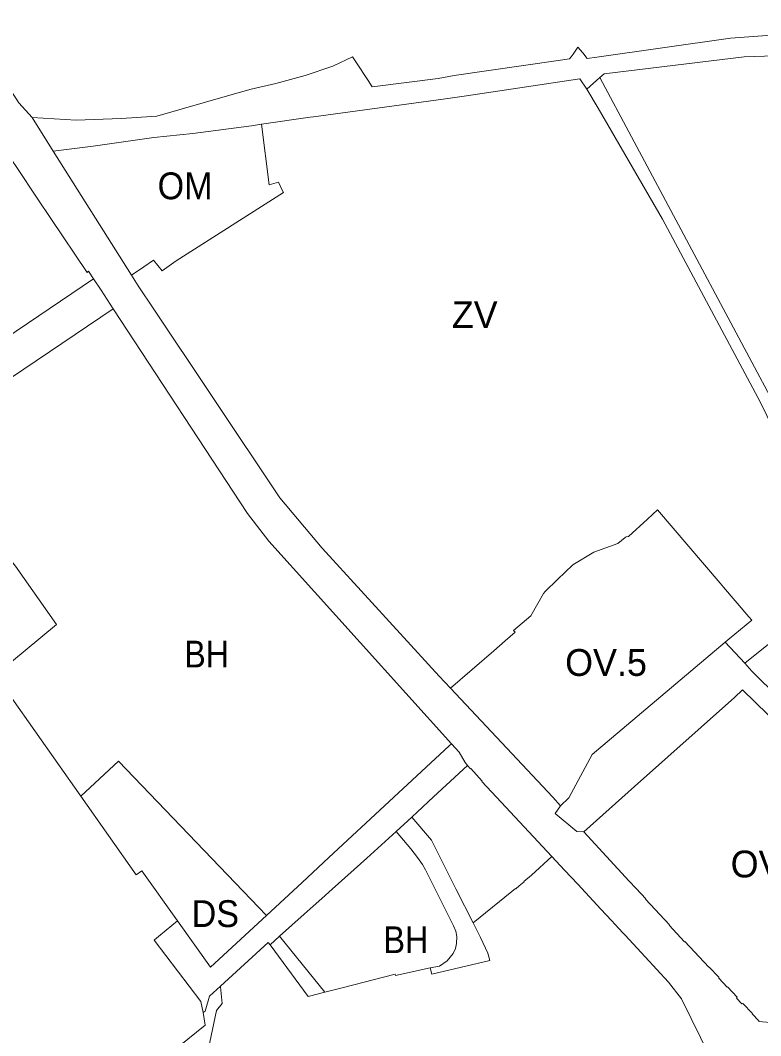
# Model space of a CAD drawing. Extents: x -650451 to -642268, y -1075216 to -1066610.
# Drawn here: x -647686.8 to -647355.8, y -1070274.4 to -1069820.3 of the extents above; entities that cross this region are included whole.
import ezdxf

# ---------------------------------------------------------------- set-up
doc = ezdxf.new("R2010")
doc.units = 0
doc.header["$LTSCALE"] = 4.8
for name, color, linetype, lineweight in [('1', 7, 'Continuous', 13), ('11', 7, 'Continuous', 13), ('12', 7, 'Continuous', 13), ('15', 7, 'Continuous', 13), ('17', 7, 'Continuous', 13), ('24', 7, 'Continuous', 13), ('25', 7, 'Continuous', 13), ('35', 7, 'Continuous', 13), ('40', 7, 'Continuous', 13), ('43', 7, 'Continuous', 13)]:
    doc.layers.add(name, color=color, linetype=linetype, lineweight=lineweight)
doc.layers.add('62', color=7, linetype='Continuous')

msp = doc.modelspace()

# ---------------------------------------------------------------- linework, layer by layer
at = {"layer": '1'}
msp.add_line((-647755.356, -1070023.682), (-647645.274, -1069949.279), dxfattribs=at)
for points in [[(-647645.274, -1069949.279), (-647585.3, -1070040.9), (-647575.72, -1070053.25), (-647494.09, -1070143.78)], [(-647697.889, -1070112.941), (-647670.687, -1070090.426), (-647688.976, -1070064.453), (-647718.564, -1070027.479), (-647741.98, -1070044.74), (-647755.356, -1070023.682)], [(-647659.831, -1070167.317), (-647690.68, -1070123.43), (-647697.889, -1070112.941)], [(-647494.09, -1070143.78), (-647495.14, -1070144.76), (-647521.94, -1070169.67), (-647548.94, -1070194.75), (-647560.836, -1070205.805), (-647576.812, -1070220.636)], [(-647576.812, -1070220.636), (-647642.855, -1070151.617), (-647659.831, -1070167.317)], [(-647511.73, -1070176.61), (-647511.58, -1070176.47), (-647509.36, -1070174.45), (-647502.03, -1070167.58), (-647496.39, -1070162.3), (-647486.91, -1070153.52)], [(-647486.91, -1070153.52), (-647485.5, -1070155.04), (-647485.41, -1070154.95), (-647480.3, -1070160.62), (-647480.44, -1070160.75), (-647473.93, -1070167.68), (-647461.56, -1070180.96), (-647449.23, -1070194.18)], [(-647484.35, -1070223.91), (-647491.97, -1070208.95), (-647499.68, -1070193.54), (-647502.99, -1070186.94), (-647511.73, -1070176.61)], [(-647570.887, -1070229.877), (-647559.91, -1070220.01), (-647555.95, -1070216.47), (-647552.05, -1070213), (-647547.42, -1070208.86), (-647531.94, -1070195.04), (-647518.813, -1070183.069)], [(-647518.813, -1070183.069), (-647512.222, -1070190.785), (-647509.223, -1070194.61), (-647507.054, -1070197.854), (-647505.688, -1070200.172), (-647504.419, -1070202.575), (-647493.13, -1070225.217), (-647492.138, -1070227.681), (-647491.692, -1070229.974), (-647491.767, -1070233.217), (-647492.286, -1070235.393), (-647493.254, -1070237.6), (-647495.889, -1070240.926), (-647499.448, -1070243.223), (-647503.6, -1070243.95)], [(-647449.23, -1070194.18), (-647458.23, -1070202.59), (-647461.69, -1070205.43), (-647461.59, -1070205.55), (-647463.75, -1070207.35), (-647465.33, -1070208.67), (-647465.44, -1070208.53), (-647466.99, -1070209.84), (-647484.35, -1070223.91)], [(-647503.6, -1070243.95), (-647519.12, -1070247.39), (-647519.25, -1070246.85), (-647542.89, -1070252.93), (-647550.603, -1070254.911), (-647570.887, -1070229.877)]]:
    msp.add_lwpolyline(points, dxfattribs=at)
at = {"layer": '11'}
for points in [[(-647494.48, -1070118.97), (-647475.14, -1070102.26), (-647469.98, -1070097.81), (-647465.52, -1070093.96), (-647466.24, -1070093.1), (-647458.51, -1070086.65), (-647452.9, -1070076.57), (-647452.1, -1070075.79), (-647446.62, -1070070.42), (-647439.74, -1070063.82), (-647430.34, -1070058.11), (-647419.58, -1070054.2), (-647416.4, -1070051.55), (-647415.86, -1070051.26), (-647415.07, -1070051.09), (-647414.82, -1070051.12), (-647406.39, -1070043.34), (-647401.88, -1070039.17), (-647373.94, -1070071.97), (-647372.43, -1070073.74), (-647361.13, -1070087.01), (-647359.79, -1070088.58), (-647369.83, -1070096.87), (-647371.716, -1070098.46)], [(-647371.716, -1070098.46), (-647431.15, -1070148.56), (-647441.5, -1070168.07), (-647445.26, -1070171.55)], [(-647445.26, -1070171.55), (-647448.75, -1070167.76), (-647494.48, -1070118.97)], [(-647434.91, -1070183.16), (-647412.16, -1070162.89), (-647367.48, -1070123.07), (-647363.9, -1070119.75), (-647341.29, -1070141.7), (-647337.02, -1070145.84)], [(-647351.56, -1070268.45), (-647356.58, -1070268.06), (-647356.65, -1070267.77), (-647359.57, -1070264.62), (-647359.42, -1070264.47), (-647363.71, -1070259.92), (-647363.84, -1070260.04), (-647364.14, -1070260.16), (-647366.57, -1070257.54), (-647366.32, -1070257.08), (-647370.55, -1070252.52), (-647370.7, -1070252.66), (-647374.49, -1070248.61), (-647374.55, -1070248.25), (-647378.81, -1070243.67), (-647378.96, -1070243.8), (-647389.67, -1070232.27), (-647389.81, -1070232.41), (-647396.68, -1070224.96), (-647396.53, -1070224.82), (-647407.25, -1070213.35), (-647407.11, -1070213.21), (-647411.42, -1070208.52), (-647414.54, -1070205.26), (-647434.91, -1070183.16)]]:
    msp.add_lwpolyline(points, dxfattribs=at)
at = {"layer": '12'}
for points in [[(-647672.09, -1069878.85), (-647654.23, -1069876.52), (-647627.07, -1069872.71), (-647609.76, -1069870.95), (-647583.39, -1069867.44), (-647579.04, -1069866.8)], [(-647579.04, -1069866.8), (-647575.6, -1069893.8), (-647571.4, -1069892.64), (-647569.68, -1069896.26), (-647569.19, -1069897.28), (-647617.16, -1069927.9), (-647623.34, -1069932.27), (-647627.32, -1069927.61), (-647631.62, -1069930.59), (-647637.08, -1069934.31), (-647672.09, -1069878.85)]]:
    msp.add_lwpolyline(points, dxfattribs=at)
at = {"layer": '15'}
for points in [[(-647433.48, -1069851.02), (-647427.62, -1069845.94), (-647413.462, -1069872.442), (-647343.28, -1070003.81)], [(-647316.82, -1070071.35), (-647355.89, -1069991.27), (-647399.62, -1069909.23), (-647428.49, -1069859.62), (-647433.48, -1069851.02)], [(-647445.26, -1070171.55), (-647441.5, -1070168.07), (-647431.15, -1070148.56), (-647371.716, -1070098.46), (-647362.87, -1070107.74)], [(-647362.87, -1070107.74), (-647359.8, -1070111.34), (-647357.4, -1070113.69), (-647334.81, -1070135.73), (-647329.932, -1070140.465)], [(-647337.02, -1070145.84), (-647341.29, -1070141.7), (-647363.9, -1070119.75), (-647367.48, -1070123.07), (-647412.16, -1070162.89), (-647434.91, -1070183.16)], [(-647576.812, -1070220.636), (-647560.836, -1070205.805), (-647548.94, -1070194.75), (-647521.94, -1070169.67), (-647495.14, -1070144.76), (-647494.09, -1070143.78)], [(-647494.09, -1070143.78), (-647490.62, -1070147.63), (-647487.95, -1070152.13), (-647486.91, -1070153.52)], [(-647486.91, -1070153.52), (-647496.39, -1070162.3), (-647502.03, -1070167.58), (-647509.36, -1070174.45), (-647511.58, -1070176.47), (-647511.73, -1070176.61), (-647518.813, -1070183.069)], [(-647434.91, -1070183.16), (-647438, -1070183.09), (-647447.72, -1070175.08), (-647445.26, -1070171.55)], [(-647518.813, -1070183.069), (-647531.94, -1070195.04), (-647547.42, -1070208.86), (-647552.05, -1070213), (-647555.95, -1070216.47), (-647559.91, -1070220.01), (-647570.887, -1070229.877), (-647575.15, -1070233.71)], [(-647605.14, -1070264.04), (-647606.07, -1070259.03), (-647627.02, -1070231.68), (-647626.82, -1070231.52), (-647624.21, -1070229.34), (-647616.6, -1070223)], [(-647616.6, -1070223), (-647601.726, -1070243.764), (-647576.812, -1070220.636)], [(-647575.15, -1070233.71), (-647575.94, -1070232.63), (-647597.35, -1070252.24)], [(-647597.35, -1070252.24), (-647602.18, -1070256.66), (-647604.15, -1070263.34), (-647605.14, -1070264.04)]]:
    msp.add_lwpolyline(points, dxfattribs=at)
at = {"layer": '17'}
for points in [[(-647484.35, -1070223.91), (-647466.99, -1070209.84), (-647465.44, -1070208.53), (-647465.33, -1070208.67), (-647463.75, -1070207.35), (-647461.59, -1070205.55), (-647461.69, -1070205.43), (-647458.23, -1070202.59), (-647449.23, -1070194.18)], [(-647449.23, -1070194.18), (-647443.43, -1070200.35), (-647437.57, -1070206.6), (-647427.26, -1070217.79), (-647422.49, -1070222.88), (-647420.78, -1070224.72), (-647417.42, -1070228.34), (-647416.38, -1070229.45), (-647407.45, -1070239.08), (-647396.97, -1070250.36), (-647391.25, -1070257.93), (-647378.35, -1070284.02)], [(-647503.6, -1070243.95), (-647502.82, -1070246.91), (-647476.94, -1070240.79), (-647477.78, -1070237.42), (-647481.01, -1070230.53), (-647484.35, -1070223.91)], [(-647597.35, -1070252.24), (-647575.94, -1070232.63), (-647575.15, -1070233.71)], [(-647575.15, -1070233.71), (-647558.19, -1070256.86), (-647550.603, -1070254.911)], [(-647550.603, -1070254.911), (-647542.89, -1070252.93), (-647519.25, -1070246.85), (-647519.12, -1070247.39), (-647503.6, -1070243.95)], [(-647543.65, -1070356.3), (-647559.24, -1070368.44), (-647561.41, -1070370.15), (-647597, -1070322.36), (-647593.57, -1070318.03), (-647605.83, -1070301.37), (-647604.97, -1070290.7), (-647599.07, -1070263.04), (-647596.52, -1070260.01), (-647597.32, -1070252.51), (-647597.35, -1070252.24)]]:
    msp.add_lwpolyline(points, dxfattribs=at)
at = {"layer": '24'}
for points in [[(-647742.36, -1069746.93), (-647752.32, -1069752.95), (-647753.7, -1069753.9), (-647751.66, -1069757.12), (-647745.84, -1069766.71), (-647737.17, -1069780.85), (-647700.58, -1069837.2), (-647687.45, -1069857.15), (-647681.51, -1069863.72), (-647672.09, -1069878.85), (-647637.08, -1069934.31)], [(-647654.056, -1069935.903), (-647656.28, -1069932.53), (-647656.95, -1069933.03), (-647673.22, -1069908.91), (-647678.93, -1069900.35), (-647688.68, -1069885.74), (-647690.34, -1069883.26), (-647694.63, -1069876.07)], [(-647645.274, -1069949.279), (-647650.72, -1069940.96), (-647654.056, -1069935.903)], [(-647637.08, -1069934.31), (-647634.09, -1069939.05), (-647631.99, -1069942.19), (-647629.21, -1069946.34), (-647570.85, -1070033.85), (-647551.92, -1070056.31), (-647499.53, -1070113.58), (-647494.48, -1070118.97)], [(-647494.09, -1070143.78), (-647575.72, -1070053.25), (-647585.3, -1070040.9), (-647645.274, -1069949.279)], [(-647741.98, -1070044.74), (-647718.564, -1070027.479), (-647688.976, -1070064.453), (-647670.687, -1070090.426), (-647697.889, -1070112.941)], [(-647494.48, -1070118.97), (-647448.75, -1070167.76), (-647445.26, -1070171.55)], [(-647486.91, -1070153.52), (-647487.95, -1070152.13), (-647490.62, -1070147.63), (-647494.09, -1070143.78)], [(-647659.831, -1070167.317), (-647642.855, -1070151.617), (-647576.812, -1070220.636)], [(-647449.23, -1070194.18), (-647461.56, -1070180.96), (-647473.93, -1070167.68), (-647480.44, -1070160.75), (-647480.3, -1070160.62), (-647485.41, -1070154.95), (-647485.5, -1070155.04), (-647486.91, -1070153.52)], [(-647616.6, -1070223), (-647632.56, -1070200.72), (-647635.1, -1070202.5), (-647659.831, -1070167.317)], [(-647445.26, -1070171.55), (-647447.72, -1070175.08), (-647438, -1070183.09), (-647434.91, -1070183.16)], [(-647434.91, -1070183.16), (-647414.54, -1070205.26), (-647411.42, -1070208.52), (-647407.11, -1070213.21), (-647407.25, -1070213.35), (-647396.53, -1070224.82), (-647396.68, -1070224.96), (-647389.81, -1070232.41), (-647389.67, -1070232.27), (-647378.96, -1070243.8), (-647378.81, -1070243.67), (-647374.55, -1070248.25), (-647374.49, -1070248.61), (-647370.7, -1070252.66), (-647370.55, -1070252.52), (-647366.32, -1070257.08), (-647366.57, -1070257.54), (-647364.14, -1070260.16), (-647363.84, -1070260.04), (-647363.71, -1070259.92), (-647359.42, -1070264.47), (-647359.57, -1070264.62), (-647356.65, -1070267.77), (-647356.58, -1070268.06), (-647351.56, -1070268.45)], [(-647378.35, -1070284.02), (-647391.25, -1070257.93), (-647396.97, -1070250.36), (-647407.45, -1070239.08), (-647416.38, -1070229.45), (-647417.42, -1070228.34), (-647420.78, -1070224.72), (-647422.49, -1070222.88), (-647427.26, -1070217.79), (-647437.57, -1070206.6), (-647443.43, -1070200.35), (-647449.23, -1070194.18)], [(-647576.812, -1070220.636), (-647601.726, -1070243.764), (-647616.6, -1070223)]]:
    msp.add_lwpolyline(points, dxfattribs=at)
at = {"layer": '25'}
for points in [[(-647428.993, -1069836.714), (-647369.3, -1069828.22), (-647330.46, -1069825.51), (-647294.38, -1069826.88), (-647270.09, -1069827.02), (-647266.581, -1069827.042), (-647256.034, -1069827.107)], [(-647440.459, -1069836.56), (-647439.63, -1069835.38), (-647437.46, -1069832.27), (-647435.36, -1069834.84), (-647433.32, -1069837.33), (-647428.993, -1069836.714)], [(-647681.51, -1069863.72), (-647661.79, -1069864.92), (-647641.78, -1069864.26), (-647625.83, -1069863.19), (-647593.07, -1069853.74), (-647583.62, -1069851.13), (-647572.63, -1069848.63), (-647559.47, -1069844.92), (-647547.12, -1069840.87), (-647538.34, -1069836.68), (-647536.82, -1069838.87), (-647531.33, -1069847.23), (-647529.5, -1069849.99), (-647500.03, -1069846.28), (-647492.76, -1069845.02), (-647446.322, -1069838.338)], [(-647446.322, -1069838.338), (-647441.19, -1069837.6), (-647440.459, -1069836.56)], [(-647228.77, -1069840.98), (-647232.66, -1069841.07), (-647266.62, -1069837.86), (-647270.71, -1069837.61), (-647285.9, -1069836.66), (-647326.71, -1069835.46), (-647363.21, -1069836.64), (-647425.73, -1069844.31), (-647427.62, -1069845.94), (-647433.48, -1069851.02)], [(-647433.48, -1069851.02), (-647436.61, -1069846.52), (-647487.26, -1069854), (-647497.78, -1069855.56), (-647555.79, -1069863.4), (-647557.18, -1069863.59), (-647579.04, -1069866.8)], [(-647579.04, -1069866.8), (-647583.39, -1069867.44), (-647609.76, -1069870.95), (-647627.07, -1069872.71), (-647654.23, -1069876.52), (-647672.09, -1069878.85), (-647681.51, -1069863.72)]]:
    msp.add_lwpolyline(points, dxfattribs=at)
at = {"layer": '35'}
for points in [[(-647688.68, -1069885.74), (-647678.93, -1069900.35), (-647673.22, -1069908.91), (-647656.95, -1069933.03), (-647656.28, -1069932.53), (-647654.056, -1069935.903)], [(-647654.056, -1069935.903), (-647767.622, -1070012.66), (-647815.788, -1070007.72)], [(-647697.889, -1070112.941), (-647690.68, -1070123.43), (-647659.831, -1070167.317)], [(-647659.831, -1070167.317), (-647635.1, -1070202.5), (-647632.56, -1070200.72), (-647616.6, -1070223)], [(-647616.6, -1070223), (-647624.21, -1070229.34), (-647626.82, -1070231.52), (-647627.02, -1070231.68), (-647606.07, -1070259.03), (-647605.14, -1070264.04)], [(-647605.14, -1070264.04), (-647604.1, -1070269.61), (-647649.12, -1070306.1), (-647638.86, -1070320.16), (-647684.99, -1070353.81)]]:
    msp.add_lwpolyline(points, dxfattribs=at)
at = {"layer": '40'}
for points in [[(-647579.04, -1069866.8), (-647557.18, -1069863.59), (-647555.79, -1069863.4), (-647497.78, -1069855.56), (-647487.26, -1069854), (-647436.61, -1069846.52), (-647433.48, -1069851.02)], [(-647433.48, -1069851.02), (-647428.49, -1069859.62), (-647399.62, -1069909.23), (-647355.89, -1069991.27), (-647316.82, -1070071.35), (-647343.454, -1070092.368)], [(-647637.08, -1069934.31), (-647631.62, -1069930.59), (-647627.32, -1069927.61), (-647623.34, -1069932.27), (-647617.16, -1069927.9), (-647569.19, -1069897.28), (-647569.68, -1069896.26), (-647571.4, -1069892.64), (-647575.6, -1069893.8), (-647579.04, -1069866.8)], [(-647494.48, -1070118.97), (-647499.53, -1070113.58), (-647551.92, -1070056.31), (-647570.85, -1070033.85), (-647629.21, -1069946.34), (-647631.99, -1069942.19), (-647634.09, -1069939.05), (-647637.08, -1069934.31)], [(-647371.716, -1070098.46), (-647369.83, -1070096.87), (-647359.79, -1070088.58), (-647361.13, -1070087.01), (-647372.43, -1070073.74), (-647373.94, -1070071.97), (-647401.88, -1070039.17), (-647406.39, -1070043.34), (-647414.82, -1070051.12), (-647415.07, -1070051.09), (-647415.86, -1070051.26), (-647416.4, -1070051.55), (-647419.58, -1070054.2), (-647430.34, -1070058.11), (-647439.74, -1070063.82), (-647446.62, -1070070.42), (-647452.1, -1070075.79), (-647452.9, -1070076.57), (-647458.51, -1070086.65), (-647466.24, -1070093.1), (-647465.52, -1070093.96), (-647469.98, -1070097.81), (-647475.14, -1070102.26), (-647494.48, -1070118.97)], [(-647343.454, -1070092.368), (-647352.96, -1070099.87), (-647362.87, -1070107.74), (-647371.716, -1070098.46)]]:
    msp.add_lwpolyline(points, dxfattribs=at)
at = {"layer": '43'}
for points in [[(-647597.35, -1070252.24), (-647597.32, -1070252.51), (-647596.52, -1070260.01), (-647599.07, -1070263.04), (-647604.97, -1070290.7), (-647605.83, -1070301.37), (-647593.57, -1070318.03), (-647597, -1070322.36), (-647561.41, -1070370.15), (-647559.24, -1070368.44), (-647543.65, -1070356.3)], [(-647605.14, -1070264.04), (-647604.15, -1070263.34), (-647602.18, -1070256.66), (-647597.35, -1070252.24)], [(-647684.99, -1070353.81), (-647638.86, -1070320.16), (-647649.12, -1070306.1), (-647604.1, -1070269.61), (-647605.14, -1070264.04)]]:
    msp.add_lwpolyline(points, dxfattribs=at)

# ---------------------------------------------------------------- texts
at = {"layer": '62'}
for s, width, p in [('OM', 0.95, (-647625.441, -1069900.318)), ('BH', 0.9, (-647613.553, -1070109.695)), ('DS', 0.95, (-647610.212, -1070225.778)), ('BH', 0.9, (-647524.435, -1070237.457))]:
    msp.add_text(s, height=12, dxfattribs=dict(at, width=width)).set_placement(p)
for s, p in [('ZV', (-647493.886, -1069957.924)), ('OV.5', (-647443.213, -1070113.478)), ('OV.5', (-647369.192, -1070203.585))]:
    msp.add_text(s, height=12, dxfattribs=at).set_placement(p)

doc.saveas('drawing.dxf')
